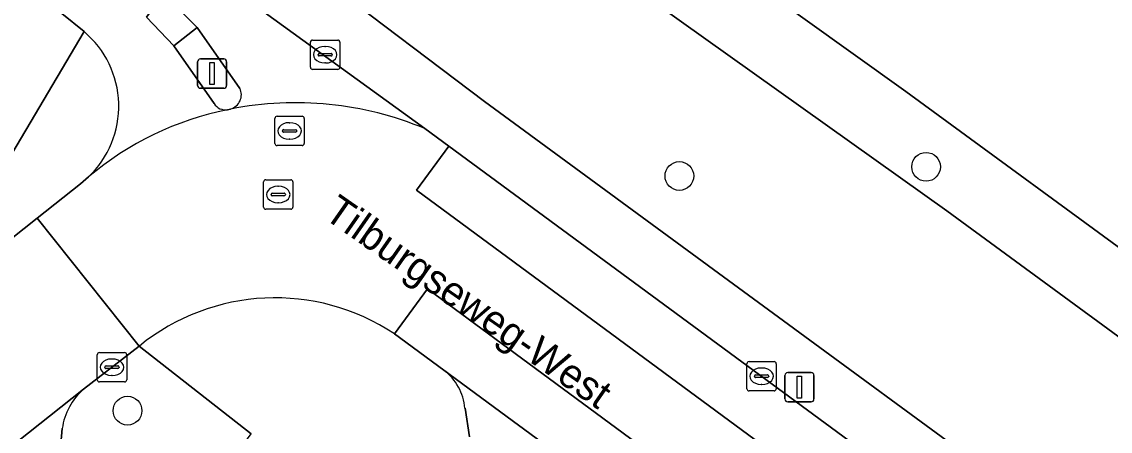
# Model space of a CAD drawing. Extents: x 157445 to 158888, y 383061 to 384688.
# Drawn here: x 158412.47 to 158449.52, y 384130.48 to 384144.41 of the extents above; entities that cross this region are included whole.
import ezdxf

# ---------------------------------------------------------------- set-up
doc = ezdxf.new("R2010")
doc.units = 0
for name, color, linetype in [('IMGEO_Boom', 7, 'Continuous'), ('IMGEO_Fietspad_open', 7, 'Continuous'), ('IMGEO_Groenvoorziening', 7, 'Continuous'), ('IMGEO_Kolk', 7, 'Continuous'), ('IMGEO_Lichtmast', 7, 'Continuous'), ('IMGEO_Loofbos', 7, 'Continuous'), ('IMGEO_Openbare_ruimte_label', 7, 'Continuous'), ('IMGEO_Parkeervlak_open', 7, 'Continuous'), ('IMGEO_Rijbaan_lokaal_gesloten', 7, 'Continuous'), ('IMGEO_Rijbaan_lokaal_open', 7, 'Continuous'), ('IMGEO_Rioolput', 7, 'Continuous'), ('IMGEO_Verkeerseiland_open', 7, 'Continuous'), ('IMGEO_Voetpad_open', 7, 'Continuous')]:
    doc.layers.add(name, color=color, linetype=linetype)

msp = doc.modelspace()

# ---------------------------------------------------------------- linework, layer by layer
at = {"layer": 'IMGEO_Boom'}
for centre in [(158443.254, 384139.473), (158434.857, 384139.161), (158416.072, 384131.176)]:
    msp.add_circle(centre, 0.489, dxfattribs=at)
at = {"layer": 'IMGEO_Fietspad_open'}
for points in [[(158426.192, 384140.773), (158420.065, 384145.223), (158416.483, 384147.823)], [(158419.018, 384141.621), (158417.645, 384143.59), (158416.714, 384144.569), (158417.301, 384145.373), (158418.442, 384144.209), (158419.899, 384142.142)], [(158412.967, 384145.167), (158413.839, 384144.687), (158414.593, 384144.072)]]:
    msp.add_lwpolyline(points, dxfattribs=at)
for centre, radius, start, end in [((158412.451, 384141.533), 3.322, 313.6369, 49.8394), ((158419.438, 384141.927), 0.508, 286.4072, 25.0492), ((158419.407, 384141.874), 0.464, 213.0123, 278.7396), ((158421.791, 384130.227), 11.427, 67.3477, 101.1453), ((158421.581, 384131.012), 10.614, 101.4293, 130.1121)]:
    msp.add_arc(centre, radius, start, end, dxfattribs=at)
at = {"layer": 'IMGEO_Groenvoorziening'}
for points in [[(158545.766, 384048.466), (158548.225, 384046.036), (158548.75, 384045.518), (158549.462, 384044.78), (158550.011, 384044.299), (158551.528, 384045.626), (158538.859, 384058.021), (158533.027, 384063.389), (158529.268, 384066.645), (158522.395, 384072.228), (158511.515, 384080.453), (158494.218, 384093.204), (158455.356, 384121.801), (158428.22, 384141.7), (158422.88, 384145.74), (158424.687, 384148.49), (158423.136, 384149.491), (158418.748, 384152.605), (158413.731, 384155.141), (158389.592, 384163.137), (158358.24, 384173.5), (158351.823, 384177.109)], [(158442.569, 384142.032), (158421.613, 384157.029)], [(158422.88, 384145.74), (158428.22, 384141.7), (158455.356, 384121.801), (158494.218, 384093.204), (158511.515, 384080.453), (158522.395, 384072.228), (158529.268, 384066.645), (158533.027, 384063.389), (158538.859, 384058.021), (158551.528, 384045.626), (158558.856, 384052.037), (158560.591, 384053.497), (158557.211, 384055.052), (158552.414, 384057.658), (158547.774, 384060.949), (158540.021, 384066.852), (158500, 384096.927), (158443.955, 384137.978), (158423.407, 384152.613)], [(158423.407, 384152.613), (158443.955, 384137.978), (158500, 384096.927), (158540.021, 384066.852), (158520.083, 384084.448), (158513.168, 384090.216), (158502.837, 384098.271), (158500, 384100.298), (158483.48, 384112.104), (158442.569, 384142.032)], [(158417.591, 384150.974), (158421.979, 384147.86), (158421.242, 384146.844), (158420.065, 384145.223), (158426.192, 384140.773), (158427.006, 384140.174), (158464.237, 384112.785), (158481.54, 384100.049), (158508.925, 384079.9), (158517.542, 384073.412)], [(158366.04, 384102.95), (158367.369, 384104.008), (158378.525, 384112.858), (158378.707, 384112.602), (158380.123, 384113.733), (158379.932, 384113.977), (158411.677, 384139.171), (158414.593, 384144.072), (158413.839, 384144.687), (158412.967, 384145.167)]]:
    msp.add_lwpolyline(points, dxfattribs=at)
at = {"layer": 'IMGEO_Kolk'}
for p, q in [((158422.373, 384143.786), (158423.225, 384143.786)), ((158422.298, 384142.86), (158422.298, 384143.712)), ((158422.786, 384143.566), (158422.811, 384143.566)), ((158423.299, 384143.712), (158423.299, 384142.86)), ((158422.557, 384143.28), (158422.557, 384143.292)), ((158422.995, 384143.243), (158422.597, 384143.243)), ((158422.6, 384143.329), (158422.998, 384143.329)), ((158423.041, 384143.292), (158423.041, 384143.28)), ((158423.225, 384142.786), (158422.373, 384142.786)), ((158422.809, 384143.006), (158422.784, 384143.006)), ((158415.041, 384132.228), (158415.041, 384133.08)), ((158415.116, 384133.154), (158415.968, 384133.154)), ((158416.042, 384133.08), (158416.042, 384132.228)), ((158415.343, 384132.697), (158415.741, 384132.697)), ((158415.529, 384132.934), (158415.554, 384132.934)), ((158437.154, 384131.922), (158437.154, 384132.774)), ((158437.229, 384132.848), (158438.081, 384132.848)), ((158438.155, 384132.774), (158438.155, 384131.922)), ((158415.3, 384132.648), (158415.3, 384132.66)), ((158415.738, 384132.611), (158415.34, 384132.611)), ((158415.552, 384132.374), (158415.527, 384132.374)), ((158415.784, 384132.66), (158415.784, 384132.648)), ((158437.413, 384132.342), (158437.413, 384132.354)), ((158437.851, 384132.305), (158437.453, 384132.305)), ((158437.456, 384132.391), (158437.854, 384132.391)), ((158437.642, 384132.628), (158437.667, 384132.628)), ((158437.897, 384132.354), (158437.897, 384132.342)), ((158415.968, 384132.154), (158415.116, 384132.154)), ((158437.665, 384132.068), (158437.64, 384132.068)), ((158438.081, 384131.848), (158437.229, 384131.848))]:
    msp.add_line(p, q, dxfattribs=at)
for points in [[(158422.373, 384143.786), (158423.225, 384143.786)], [(158422.298, 384142.86), (158422.298, 384143.712)], [(158423.299, 384143.712), (158423.299, 384142.86)], [(158423.225, 384142.786), (158422.373, 384142.786)], [(158415.041, 384132.228), (158415.041, 384133.08)], [(158415.116, 384133.154), (158415.968, 384133.154)], [(158416.042, 384133.08), (158416.042, 384132.228)], [(158437.154, 384131.922), (158437.154, 384132.774)], [(158437.229, 384132.848), (158438.081, 384132.848)], [(158438.155, 384132.774), (158438.155, 384131.922)], [(158415.968, 384132.154), (158415.116, 384132.154)], [(158438.081, 384131.848), (158437.229, 384131.848)]]:
    msp.add_lwpolyline(points, dxfattribs=at)
for centre, radius, start, end in [((158422.375, 384143.71), 0.0765, 91.552, 178.448), ((158422.375, 384143.71), 0.0765, 91.552, 178.448), ((158423.223, 384143.71), 0.0765, 1.552, 88.448), ((158423.223, 384143.71), 0.0765, 1.552, 88.448), ((158422.597, 384143.289), 0.0403, 85.8775, 175.7526), ((158422.594, 384143.279), 0.0366, 178.938, 274.7102), ((158422.998, 384143.286), 0.043, 264.8664, 352.4533), ((158423.002, 384143.291), 0.0386, 1.7309, 96.639), ((158422.375, 384142.862), 0.0765, 181.552, 268.448), ((158422.375, 384142.862), 0.0765, 181.552, 268.448), ((158423.223, 384142.862), 0.0765, 271.552, 358.448), ((158423.223, 384142.862), 0.0765, 271.552, 358.448), ((158415.118, 384133.078), 0.0765, 91.552, 178.448), ((158415.118, 384133.078), 0.0765, 91.552, 178.448), ((158415.966, 384133.078), 0.0765, 1.552, 88.448), ((158415.966, 384133.078), 0.0765, 1.552, 88.448), ((158415.34, 384132.657), 0.0403, 85.8775, 175.7526), ((158415.745, 384132.659), 0.0386, 1.7309, 96.639), ((158437.231, 384132.772), 0.0765, 91.552, 178.448), ((158437.231, 384132.772), 0.0765, 91.552, 178.448), ((158438.079, 384132.772), 0.0765, 1.552, 88.448), ((158438.079, 384132.772), 0.0765, 1.552, 88.448), ((158415.337, 384132.647), 0.0366, 178.938, 274.7102), ((158415.741, 384132.654), 0.043, 264.8664, 352.4533), ((158437.453, 384132.351), 0.0403, 85.8775, 175.7526), ((158437.45, 384132.341), 0.0366, 178.938, 274.7102), ((158437.854, 384132.348), 0.043, 264.8664, 352.4533), ((158437.858, 384132.353), 0.0386, 1.7309, 96.639), ((158415.118, 384132.23), 0.0765, 181.552, 268.448), ((158415.118, 384132.23), 0.0765, 181.552, 268.448), ((158415.966, 384132.23), 0.0765, 271.552, 358.448), ((158415.966, 384132.23), 0.0765, 271.552, 358.448), ((158437.231, 384131.924), 0.0765, 181.552, 268.448), ((158437.231, 384131.924), 0.0765, 181.552, 268.448), ((158438.079, 384131.924), 0.0765, 271.552, 358.448), ((158438.079, 384131.924), 0.0765, 271.552, 358.448)]:
    msp.add_arc(centre, radius, start, end, dxfattribs=at)
for centre, major_axis, ratio, start_param, end_param in [((158422.785, 384143.286), (-0.387, 0.002), 0.722429, 4.712389, 7.853982), ((158422.81, 384143.286), (-0.39, 0.002), 0.717154, 1.570796, 4.712389), ((158415.528, 384132.654), (-0.387, 0.002), 0.722429, 4.712389, 7.853982), ((158415.553, 384132.654), (-0.39, 0.002), 0.717154, 1.570796, 4.712389), ((158437.641, 384132.348), (-0.387, 0.002), 0.722429, 4.712389, 7.853982), ((158437.666, 384132.348), (-0.39, 0.002), 0.717154, 1.570796, 4.712389)]:
    msp.add_ellipse(centre, major_axis=major_axis, ratio=ratio, start_param=start_param, end_param=end_param, dxfattribs=at)
at = {"layer": 'IMGEO_Lichtmast'}
for p, q in [((158418.454, 384142.243), (158418.454, 384143.043)), ((158418.454, 384143.043), (158418.454, 384142.243)), ((158418.554, 384143.143), (158419.344, 384143.143)), ((158419.344, 384143.143), (158418.554, 384143.143)), ((158419.444, 384143.043), (158419.444, 384142.243)), ((158419.444, 384142.243), (158419.444, 384143.043)), ((158419.344, 384142.143), (158418.554, 384142.143)), ((158418.554, 384142.143), (158419.344, 384142.143)), ((158438.447, 384131.575), (158438.447, 384132.375)), ((158438.447, 384132.375), (158438.447, 384131.575)), ((158438.547, 384132.475), (158439.337, 384132.475)), ((158439.337, 384132.475), (158438.547, 384132.475)), ((158439.437, 384132.375), (158439.437, 384131.575)), ((158439.437, 384131.575), (158439.437, 384132.375)), ((158439.337, 384131.475), (158438.547, 384131.475)), ((158438.547, 384131.475), (158439.337, 384131.475))]:
    msp.add_line(p, q, dxfattribs=at)
for points in [[(158418.874, 384143.018), (158419.024, 384143.018), (158419.024, 384142.268), (158418.874, 384142.268), (158418.874, 384143.018)], [(158438.867, 384132.35), (158439.017, 384132.35), (158439.017, 384131.6), (158438.867, 384131.6), (158438.867, 384132.35)]]:
    msp.add_lwpolyline(points, dxfattribs=at)
for centre, start, end in [((158418.554, 384143.043), 90, 180), ((158418.554, 384143.043), 90, 180), ((158419.344, 384143.043), 0, 90), ((158419.344, 384143.043), 360, 90), ((158418.554, 384142.243), 180, 270), ((158418.554, 384142.243), 180, 270), ((158419.344, 384142.243), 270, 0), ((158419.344, 384142.243), 270, 0), ((158438.547, 384132.375), 90, 180), ((158438.547, 384132.375), 90, 180), ((158439.337, 384132.375), 0, 90), ((158439.337, 384132.375), 360, 90), ((158438.547, 384131.575), 180, 270), ((158438.547, 384131.575), 180, 270), ((158439.337, 384131.575), 270, 0), ((158439.337, 384131.575), 270, 0)]:
    msp.add_arc(centre, 0.1, start, end, dxfattribs=at)
at = {"layer": 'IMGEO_Loofbos'}
msp.add_lwpolyline([(158421.613, 384157.029), (158442.569, 384142.032), (158483.48, 384112.104), (158500, 384100.298), (158502.837, 384098.271), (158513.168, 384090.216), (158520.083, 384084.448), (158540.021, 384066.852), (158553.976, 384057.266)], dxfattribs=at)
at = {"layer": 'IMGEO_Parkeervlak_open'}
for points in [[(158460.314, 384107.907), (158426.84, 384132.555)], [(158414.577, 384131.904), (158388.505, 384111.232)], [(158427.559, 384131.257), (158427.714, 384130.283)], [(158413.709, 384129.001), (158413.848, 384130.567)]]:
    msp.add_lwpolyline(points, dxfattribs=at)
for centre, radius, start, end in [((158425.703, 384131.077), 1.864, 5.531, 52.4357), ((158415.989, 384130.267), 2.162, 130.7788, 172.0183)]:
    msp.add_arc(centre, radius, start, end, dxfattribs=at)
at = {"layer": 'IMGEO_Rijbaan_lokaal_gesloten'}
for points in [[(158427.006, 384140.174), (158425.904, 384138.679), (158463.122, 384111.253), (158464.237, 384112.785)], [(158460.314, 384107.907), (158460.545, 384107.729), (158461.663, 384109.233), (158426.286, 384135.32), (158425.156, 384133.788), (158426.84, 384132.555)]]:
    msp.add_lwpolyline(points, close=True, dxfattribs=at)
at = {"layer": 'IMGEO_Rijbaan_lokaal_open'}
for points in [[(158419.582, 384141.439), (158419.478, 384141.415)], [(158425.904, 384138.679), (158427.006, 384140.174), (158426.192, 384140.773)], [(158414.743, 384139.129), (158414.472, 384138.894), (158412.995, 384137.721), (158416.473, 384133.375)], [(158425.156, 384133.788), (158426.286, 384135.32), (158461.663, 384109.233), (158463.122, 384111.253), (158425.904, 384138.679)]]:
    msp.add_lwpolyline(points, dxfattribs=at)
msp.add_lwpolyline([(158414.577, 384131.904), (158416.473, 384133.375), (158412.995, 384137.721), (158385.015, 384115.503), (158388.505, 384111.232)], close=True, dxfattribs=at)
for centre, radius, start, end in [((158421.791, 384130.227), 11.427, 67.3477, 101.1453), ((158421.581, 384131.012), 10.614, 101.4293, 130.1121), ((158421.095, 384127.683), 7.332, 56.3691, 129.0773)]:
    msp.add_arc(centre, radius, start, end, dxfattribs=at)
at = {"layer": 'IMGEO_Rioolput'}
for p, q in [((158421.162, 384141.193), (158422.014, 384141.193)), ((158421.087, 384140.267), (158421.087, 384141.119)), ((158421.575, 384140.973), (158421.6, 384140.973)), ((158422.088, 384141.119), (158422.088, 384140.267)), ((158421.346, 384140.687), (158421.346, 384140.699)), ((158421.784, 384140.65), (158421.386, 384140.65)), ((158421.389, 384140.736), (158421.787, 384140.736)), ((158421.83, 384140.699), (158421.83, 384140.687)), ((158422.014, 384140.193), (158421.162, 384140.193)), ((158421.598, 384140.413), (158421.573, 384140.413)), ((158420.776, 384139.03), (158421.628, 384139.03)), ((158420.701, 384138.104), (158420.701, 384138.956)), ((158421.189, 384138.81), (158421.214, 384138.81)), ((158421.702, 384138.956), (158421.702, 384138.104)), ((158420.96, 384138.524), (158420.96, 384138.536)), ((158421.398, 384138.487), (158421, 384138.487)), ((158421.003, 384138.573), (158421.401, 384138.573)), ((158421.212, 384138.25), (158421.187, 384138.25)), ((158421.444, 384138.536), (158421.444, 384138.524)), ((158421.628, 384138.03), (158420.776, 384138.03))]:
    msp.add_line(p, q, dxfattribs=at)
for points in [[(158421.162, 384141.193), (158422.014, 384141.193)], [(158421.087, 384140.267), (158421.087, 384141.119)], [(158422.088, 384141.119), (158422.088, 384140.267)], [(158422.014, 384140.193), (158421.162, 384140.193)], [(158420.776, 384139.03), (158421.628, 384139.03)], [(158420.701, 384138.104), (158420.701, 384138.956)], [(158421.702, 384138.956), (158421.702, 384138.104)], [(158421.628, 384138.03), (158420.776, 384138.03)]]:
    msp.add_lwpolyline(points, dxfattribs=at)
for centre, radius, start, end in [((158421.164, 384141.117), 0.0765, 91.552, 178.448), ((158421.164, 384141.117), 0.0765, 91.552, 178.448), ((158422.012, 384141.117), 0.0765, 1.552, 88.448), ((158422.012, 384141.117), 0.0765, 1.552, 88.448), ((158421.386, 384140.696), 0.0403, 85.8775, 175.7526), ((158421.383, 384140.686), 0.0366, 178.938, 274.7102), ((158421.787, 384140.693), 0.043, 264.8664, 352.4533), ((158421.791, 384140.698), 0.0386, 1.7309, 96.639), ((158421.164, 384140.269), 0.0765, 181.552, 268.448), ((158421.164, 384140.269), 0.0765, 181.552, 268.448), ((158422.012, 384140.269), 0.0765, 271.552, 358.448), ((158422.012, 384140.269), 0.0765, 271.552, 358.448), ((158420.778, 384138.954), 0.0765, 91.552, 178.448), ((158420.778, 384138.954), 0.0765, 91.552, 178.448), ((158421.626, 384138.954), 0.0765, 1.552, 88.448), ((158421.626, 384138.954), 0.0765, 1.552, 88.448), ((158421, 384138.533), 0.0403, 85.8775, 175.7526), ((158420.997, 384138.523), 0.0366, 178.938, 274.7102), ((158421.401, 384138.53), 0.043, 264.8664, 352.4533), ((158421.405, 384138.535), 0.0386, 1.7309, 96.639), ((158420.778, 384138.106), 0.0765, 181.552, 268.448), ((158420.778, 384138.106), 0.0765, 181.552, 268.448), ((158421.626, 384138.106), 0.0765, 271.552, 358.448), ((158421.626, 384138.106), 0.0765, 271.552, 358.448)]:
    msp.add_arc(centre, radius, start, end, dxfattribs=at)
for centre, major_axis, ratio, start_param, end_param in [((158421.574, 384140.693), (-0.387, 0.002), 0.722429, 4.712389, 7.853982), ((158421.599, 384140.693), (-0.39, 0.002), 0.717154, 1.570796, 4.712389), ((158421.188, 384138.53), (-0.387, 0.002), 0.722429, 4.712389, 7.853982), ((158421.213, 384138.53), (-0.39, 0.002), 0.717154, 1.570796, 4.712389)]:
    msp.add_ellipse(centre, major_axis=major_axis, ratio=ratio, start_param=start_param, end_param=end_param, dxfattribs=at)
at = {"layer": 'IMGEO_Verkeerseiland_open'}
for points in [[(158418.442, 384144.209), (158417.645, 384143.59)], [(158419.899, 384142.142), (158418.442, 384144.209)], [(158417.645, 384143.59), (158419.018, 384141.621)], [(158419.478, 384141.415), (158419.582, 384141.439)]]:
    msp.add_lwpolyline(points, dxfattribs=at)
for centre, radius, start, end in [((158419.438, 384141.927), 0.508, 286.4072, 25.0492), ((158419.407, 384141.874), 0.464, 213.0123, 278.7396)]:
    msp.add_arc(centre, radius, start, end, dxfattribs=at)
at = {"layer": 'IMGEO_Voetpad_open'}
msp.add_lwpolyline([(158417.301, 384145.373), (158416.714, 384144.569), (158417.645, 384143.59), (158418.442, 384144.209)], close=True, dxfattribs=at)
for points in [[(158414.593, 384144.072), (158411.677, 384139.171), (158379.932, 384113.977), (158380.123, 384113.733), (158378.707, 384112.602), (158378.525, 384112.858), (158367.369, 384104.008), (158366.04, 384102.95), (158365.893, 384102.816), (158361.692, 384099.505)], [(158412.995, 384137.721), (158414.472, 384138.894), (158414.743, 384139.129)], [(158366.065, 384100.475), (158385.015, 384115.503), (158412.995, 384137.721)], [(158426.84, 384132.555), (158425.156, 384133.788)], [(158404.516, 384118.162), (158405.908, 384119.353), (158411.593, 384123.867), (158416.049, 384127.387), (158417.355, 384126.397), (158420.285, 384130.387), (158416.473, 384133.375), (158414.577, 384131.904)], [(158416.473, 384133.375), (158420.285, 384130.387)], [(158427.714, 384130.283), (158427.559, 384131.257)], [(158413.848, 384130.567), (158413.709, 384129.001)]]:
    msp.add_lwpolyline(points, dxfattribs=at)
for centre, radius, start, end in [((158412.451, 384141.533), 3.322, 313.6369, 49.8394), ((158421.095, 384127.683), 7.332, 56.3691, 129.0773), ((158425.703, 384131.077), 1.864, 5.531, 52.4357), ((158415.989, 384130.267), 2.162, 130.7788, 172.0183)]:
    msp.add_arc(centre, radius, start, end, dxfattribs=at)

# ---------------------------------------------------------------- texts
at = {"layer": 'IMGEO_Openbare_ruimte_label'}
msp.add_text('Tilburgseweg-West', height=1, rotation=325.1019, dxfattribs=at).set_placement((158422.704, 384137.754))

doc.saveas('drawing.dxf')
